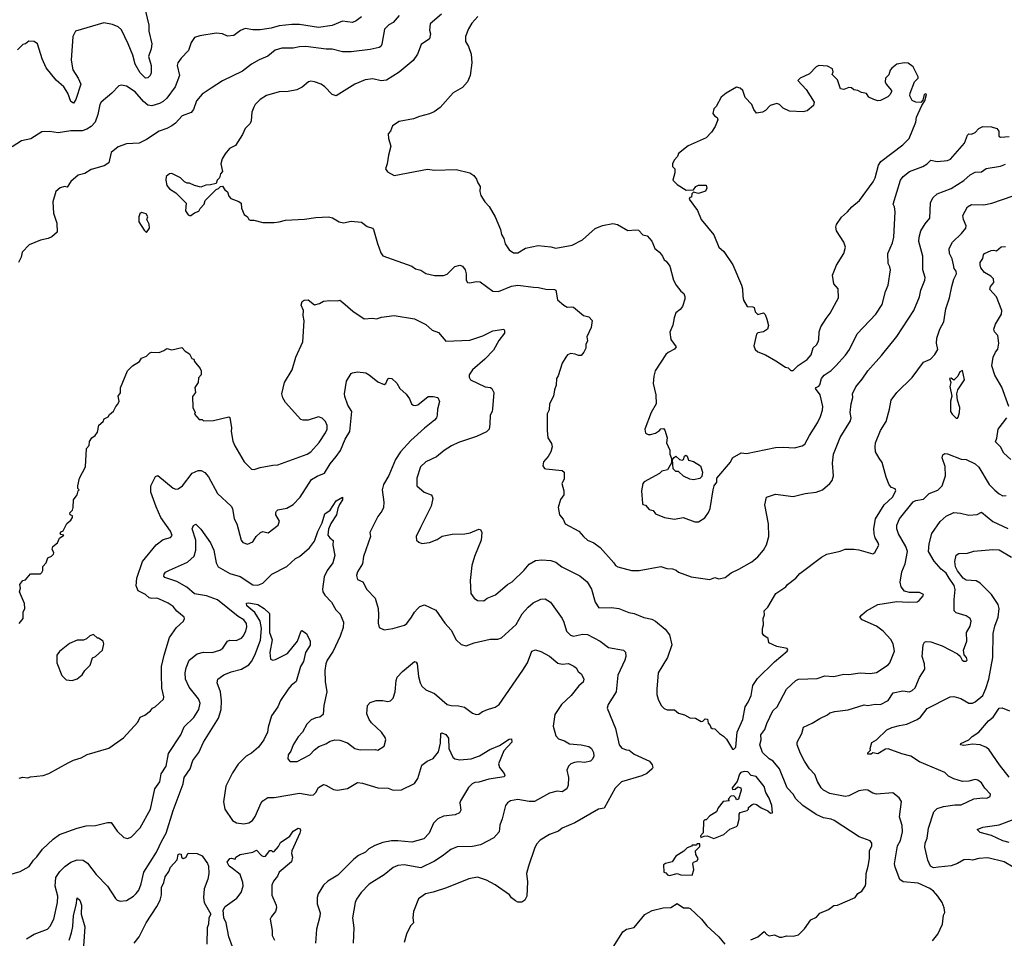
# Model space of a CAD drawing. Extents: x 1678431 to 1860718, y 384618 to 522882.
# Tile 418 of 473: x 1804380 to 1812176, y 472922 to 480197. Entities that reach past the tile are written whole.
import ezdxf

# ---------------------------------------------------------------- set-up
doc = ezdxf.new("R2010")
doc.units = 0

msp = doc.modelspace()

# ---------------------------------------------------------------- linework, layer by layer
at = {"layer": '0CON10XD'}
for points in [[(1805376.2, 480263.8), (1805403.1, 480153.1), (1805403.6, 480105), (1805426.2, 480005), (1805420, 479965), (1805400, 479905), (1805420.7, 479835), (1805420, 479775), (1805412.5, 479755), (1805395, 479736.2), (1805375, 479733.1), (1805335, 479776.7), (1805295.5, 479844.5), (1805276.1, 479915), (1805238.5, 480005), (1805185.3, 480115.3), (1805160.6, 480140.6), (1805115, 480159.4), (1805045, 480170.8), (1804823, 480107), (1804801.4, 480065), (1804787.8, 479875), (1804800.9, 479800.9), (1804843.5, 479735), (1804862.9, 479685), (1804824.4, 479565), (1804805, 479536.2), (1804785, 479550), (1804760.5, 479615), (1804728.2, 479665), (1804668.1, 479718.1), (1804589.1, 479815), (1804557.1, 479887.1), (1804520, 480005), (1804495, 480023.3), (1804452.3, 480027.7), (1804425, 480006.7), (1804405, 480000), (1804361.4, 479958.6)], [(1807385, 480230.8), (1807338, 480175), (1807302, 480155), (1807269.3, 480120.7), (1807247, 480003), (1807238.8, 479985), (1807225, 479976), (1807155, 479959.5), (1807005, 479943.1), (1806935, 479942.9), (1806853.2, 479963.2), (1806807.6, 479962.4), (1806645.6, 479985.6), (1806595, 479983.1), (1806545, 479970.6), (1806455, 479970.6), (1806403.3, 479955), (1806345, 479908), (1806275, 479879.2), (1806215, 479845.8), (1806145, 479789.2), (1805985, 479712.5), (1805895, 479655.7), (1805825, 479605.8), (1805779.4, 479555), (1805756.5, 479485), (1805738.5, 479461.5), (1805665.8, 479435), (1805613.2, 479376.8), (1805583.7, 479356.3), (1805545, 479335.6), (1805483.8, 479315), (1805383.2, 479246.8), (1805325, 479220), (1805225, 479212.5), (1805160.3, 479189.7), (1805104.3, 479145.7), (1805085, 479063.3), (1805049.5, 479040.5), (1804945, 479010.8), (1804895, 478980), (1804842.5, 478965), (1804784.1, 478915.9), (1804755, 478870), (1804735, 478876.7), (1804700, 478865), (1804665, 478837.5), (1804641.2, 478755), (1804646.7, 478665), (1804673.9, 478586.1), (1804676.2, 478515), (1804633.9, 478476.1), (1804605, 478463.8), (1804545, 478451.2), (1804455.9, 478414.1), (1804398.8, 478355), (1804391.2, 478315), (1804370, 478275)], [(1807719.3, 480239.3), (1807630.8, 480165), (1807625.8, 480115), (1807631.4, 480085), (1807624.3, 480045.7), (1807559.7, 480000.3), (1807529.2, 479925), (1807495.5, 479874.5), (1807385, 479780.8), (1807285, 479719.2), (1807242.7, 479712.7), (1807175, 479729.2), (1807115, 479721.4), (1807034.5, 479685.5), (1806885, 479594), (1806853.2, 479603.2), (1806796.2, 479665), (1806766.2, 479685), (1806715, 479705.8), (1806685, 479709.2), (1806665.8, 479704.2), (1806616.6, 479663.4), (1806575, 479642), (1806505, 479629.2), (1806434.5, 479625.5), (1806334.5, 479595.5), (1806284, 479565), (1806243.8, 479525), (1806233.8, 479505), (1806219.2, 479465), (1806212.5, 479395), (1806204, 479375), (1806164.3, 479335.7), (1806143.6, 479286.4), (1806089.3, 479200.7), (1806042.3, 479177.7), (1806006.7, 479135), (1805983.8, 479095), (1805973.3, 479055), (1805986.2, 478995), (1805970, 478975), (1805962.5, 478945), (1805942.5, 478925), (1805935, 478900), (1805891.7, 478888.3), (1805853.9, 478886.1), (1805815, 478870), (1805765, 478883.3), (1805725, 478903.3), (1805705, 478902.5), (1805685, 478912.5), (1805652.5, 478945), (1805585, 478980), (1805565, 478977.5), (1805540, 478955), (1805536.7, 478925), (1805545, 478882.5), (1805565, 478856.7), (1805615.9, 478825.9), (1805697.5, 478745), (1805693, 478683), (1805715, 478652.5), (1805725, 478647.5), (1805735, 478647.5), (1805763, 478667), (1805799.5, 478680.5), (1805809.3, 478700.7), (1805840, 478735), (1805847.5, 478765), (1805935, 478852.5), (1805955, 478860), (1805970, 478875), (1805985, 478877.5), (1806005, 478850), (1806025, 478832.5), (1806035, 478800), (1806050.7, 478780.7), (1806115, 478757.5), (1806133, 478743), (1806137.5, 478705), (1806157.5, 478655), (1806182.5, 478635), (1806195, 478613.3), (1806205, 478610), (1806235, 478608.8), (1806305, 478591.9), (1806395, 478591.9), (1806435, 478595.8), (1806485, 478610), (1806635, 478616.7), (1806725, 478630), (1806825, 478635.8), (1806857.7, 478627.7), (1806910, 478595), (1806945, 478587.5), (1807005, 478602), (1807085, 478593.8), (1807130.3, 478560.3), (1807173.3, 478545), (1807181.4, 478535), (1807211.9, 478425), (1807239.7, 478349.7), (1807255, 478328), (1807485, 478246), (1807515, 478223.8), (1807555, 478214), (1807595, 478186), (1807665, 478170), (1807735, 478172), (1807765, 478181.2), (1807825, 478242.5), (1807865, 478253.8), (1807885, 478243.8), (1807905.8, 478215), (1807916.1, 478183.9), (1807913.8, 478135), (1807925, 478116.7), (1807945, 478112), (1807996.4, 478123.6), (1808025, 478121.2), (1808125, 478048), (1808170, 478045), (1808275, 478086), (1808325, 478095.7), (1808447.5, 478077.5), (1808487.3, 478077.3), (1808545, 478064.2), (1808615, 478061.2), (1808623.9, 478053.9), (1808639.3, 477979.3), (1808687.5, 477935), (1808715, 477920), (1808746.2, 477923.8), (1808765, 477919.2), (1808843.3, 477855), (1808886.7, 477845), (1808913.6, 477813.6), (1808905, 477760), (1808870, 477685), (1808876.7, 477655), (1808862.5, 477625), (1808863.3, 477595), (1808846.2, 477565), (1808825, 477538.8), (1808805, 477536.7), (1808779.3, 477549.3), (1808745, 477552.5), (1808716.4, 477543.6), (1808703.3, 477525), (1808674.1, 477475.9), (1808643.9, 477376.1), (1808631.2, 477355), (1808628.3, 477301.7), (1808613.3, 477265), (1808606, 477215), (1808575.9, 477154.1), (1808572.7, 477107.3), (1808557.5, 477075), (1808555.8, 476945), (1808562, 476885), (1808590.7, 476840.7), (1808596.2, 476815), (1808586.2, 476775), (1808565, 476736.7), (1808526.7, 476695), (1808522.5, 476665), (1808534.1, 476644.1), (1808545, 476640), (1808675, 476627.5), (1808690, 476615), (1808691.7, 476558.3), (1808672.5, 476525), (1808687.5, 476465), (1808687.5, 476435), (1808662.3, 476397.7), (1808643.3, 476335), (1808653.3, 476275), (1808682, 476242), (1808700, 476205), (1808807.3, 476147.3), (1808843.4, 476103.4), (1808875, 476076.2), (1808925.5, 476055.5), (1808975, 476018), (1809084.5, 475894.5), (1809098, 475875), (1809115, 475864.2), (1809225, 475834), (1809285, 475834), (1809455, 475866), (1809505, 475852), (1809548.3, 475848.3), (1809577, 475837), (1809595, 475822), (1809695.9, 475785.9), (1809845, 475764.2)], [(1808007.7, 480222.3), (1807959.5, 480170.5), (1807934.4, 480125.6), (1807910.8, 480065), (1807910.8, 480025), (1807934.3, 479984.3), (1807954.2, 479925), (1807958.9, 479855), (1807947.1, 479755), (1807924.4, 479705.6), (1807885, 479660.8), (1807811.3, 479618.7), (1807708.9, 479501.1), (1807662.8, 479467.2), (1807625, 479450.6), (1807545, 479431.4), (1807499.1, 479410.9), (1807385, 479390.8), (1807333, 479357), (1807316.7, 479315), (1807296.7, 479293.3), (1807298.8, 479255), (1807318.8, 479195), (1807299.2, 479125), (1807290, 479055), (1807276.2, 479015), (1807291.2, 478991.2), (1807345, 478964.2), (1807607.7, 479012.3), (1807665, 479006.2), (1807835, 479010.8), (1807944.2, 478984.2), (1807975, 478963.3), (1807996.7, 478935), (1808006.7, 478905), (1808026.4, 478876.4), (1808023.8, 478835), (1808031.2, 478805), (1808063.8, 478755), (1808097.6, 478717.6), (1808145.5, 478635.5), (1808186.9, 478535), (1808195, 478496.7), (1808214.3, 478465), (1808222.6, 478422.6), (1808254.2, 478375), (1808290.4, 478350.4), (1808325, 478351.5), (1808385, 478387.8), (1808485, 478410), (1808585, 478398.6), (1808625, 478387.5), (1808755, 478410.6), (1808835, 478454.3), (1808935.4, 478544.6), (1808995, 478567.1), (1809075, 478582.5), (1809114.3, 478574.3), (1809195, 478527.5), (1809255, 478533.3), (1809279.5, 478529.5), (1809315, 478493.3), (1809347.5, 478485), (1809385, 478442.5), (1809394, 478424), (1809407.5, 478385), (1809445.9, 478355.9), (1809470, 478325), (1809482.5, 478295), (1809497.5, 478285), (1809526.7, 478245), (1809556.7, 478135), (1809577.5, 478095), (1809615, 478047.5), (1809638.3, 478028.3), (1809646, 478005), (1809646, 477985), (1809628.8, 477925), (1809609.4, 477900.6), (1809575.8, 477874.2), (1809561.2, 477835), (1809551.7, 477778.3), (1809527, 477723), (1809536.2, 477665), (1809577.5, 477605), (1809565, 477586.7), (1809515, 477562), (1809496.2, 477545), (1809412.7, 477417.3), (1809401.2, 477375), (1809396.1, 477316.1), (1809417.5, 477225), (1809419.2, 477155), (1809379.2, 477085), (1809328.8, 476955), (1809335, 476923.3), (1809355, 476911.2), (1809375, 476911.2), (1809415, 476922.5), (1809446.4, 476943.6), (1809455, 476957.5), (1809478.3, 476958.3), (1809487, 476947), (1809506.1, 476886.1), (1809500, 476845), (1809527, 476787), (1809527.5, 476755), (1809541.7, 476721.7), (1809541.7, 476688.3), (1809508.3, 476631.7), (1809465, 476622.5), (1809446.1, 476603.9), (1809325, 476536), (1809315, 476523.3), (1809302, 476465), (1809310, 476365), (1809315, 476357.5), (1809335, 476352.5), (1809365, 476318.8), (1809395, 476310), (1809415, 476283.8), (1809485, 476256), (1809565, 476242), (1809633.6, 476253.6), (1809725, 476221.2), (1809755, 476221.2)], [(1807085, 480218.5), (1807045, 480186.9), (1807015, 480175.7), (1806935, 480185.5), (1806855, 480151.1), (1806745, 480135.9), (1806595, 480157.8), (1806535, 480159.3), (1806435, 480148.5), (1806371.5, 480128.5), (1806285, 480117.7), (1806225, 480117.8), (1806165, 480126), (1806128.8, 480111.2), (1806075, 480072.5), (1806025, 480065.7), (1805984.5, 480084.5), (1805935, 480091.1), (1805805, 480068.6), (1805764.2, 480055.8), (1805738, 480015), (1805716.6, 479953.4), (1805657.3, 479892.7), (1805632, 479855), (1805628, 479835), (1805645.7, 479755), (1805610.6, 479665), (1805545.4, 479574.6), (1805515, 479547.8), (1805486.7, 479533.3), (1805425, 479514.4), (1805395, 479520), (1805359.9, 479549.9), (1805295, 479626.5), (1805225, 479669.2), (1805185, 479678.8), (1805165, 479673.3), (1805108.8, 479615), (1805025.6, 479544.4), (1805014.3, 479525), (1805000, 479445), (1804976.7, 479385), (1804945, 479350.6), (1804911.4, 479328.6), (1804874.5, 479315.5), (1804785, 479317.8), (1804685, 479300), (1804615, 479312), (1804555, 479310), (1804467, 479253), (1804395, 479238.8), (1804320.9, 479189.1)], [(1810485, 477418.8), (1810505, 477420), (1810542.4, 477457.6), (1810615, 477507.1), (1810647.3, 477542.7), (1810662.2, 477597.8), (1810687.9, 477622.1), (1810700.8, 477645), (1810707.5, 477665), (1810710.8, 477725), (1810724.4, 477765.6), (1810765, 477831.2), (1810798.3, 477871.7), (1810862.5, 477995), (1810860, 478065), (1810826.7, 478105), (1810816.2, 478175), (1810847.3, 478252.7), (1810906, 478345), (1810918, 478395), (1810904, 478435), (1810846, 478525), (1810842.5, 478555), (1810848, 478575), (1810887.4, 478632.6), (1810935, 478674.3), (1810968.6, 478715), (1811028.1, 478765), (1811137.5, 478912.5), (1811154.2, 478944.2), (1811180.9, 479045), (1811197.8, 479075), (1811372, 479205), (1811422.5, 479255), (1811474.2, 479385), (1811480.8, 479425), (1811523, 479517), (1811547.5, 479555), (1811560, 479605), (1811555, 479610), (1811540, 479605), (1811531.7, 479558.3), (1811515, 479540), (1811475, 479542.5), (1811447, 479557), (1811427.5, 479595), (1811430, 479615), (1811464, 479705), (1811492.5, 479735), (1811493.3, 479745), (1811453.9, 479823.9), (1811415, 479853.3), (1811386.4, 479856.4), (1811326.1, 479843.9), (1811285, 479813.3), (1811272.3, 479797.7), (1811260.5, 479759.5), (1811236.1, 479733.9), (1811233.3, 479705), (1811240, 479685), (1811283.8, 479635), (1811283.8, 479625), (1811268.8, 479601.2), (1811253.3, 479585), (1811195, 479556.2), (1811173.9, 479553.9), (1811144, 479564), (1811103.8, 479583.8), (1811085, 479612.5), (1811045, 479620), (1811017, 479637), (1810985, 479642.5), (1810967, 479657), (1810945, 479660), (1810905, 479643.3), (1810879.3, 479649.3), (1810855, 479720), (1810813, 479763), (1810820, 479785), (1810816.4, 479806.4), (1810775, 479830), (1810707, 479833), (1810685, 479822.5), (1810632.5, 479767.5), (1810560, 479735), (1810540, 479715), (1810607.5, 479645), (1810670, 479545), (1810665, 479516.7), (1810616.1, 479473.9), (1810583.9, 479466.1), (1810475, 479471.2), (1810425.9, 479495.9), (1810395, 479526.2), (1810375, 479532.5), (1810321.7, 479518.3), (1810285, 479477.5), (1810260, 479465), (1810215, 479457.5), (1810193.3, 479485), (1810176.7, 479525), (1810125, 479580), (1810106.4, 479636.4), (1810083.6, 479653.6), (1810055, 479662.5), (1809972.5, 479615), (1809935, 479582.5), (1809895, 479510), (1809875, 479490), (1809867.5, 479455), (1809882.5, 479435), (1809903, 479423), (1809906.7, 479405), (1809887.7, 479352.3), (1809856.2, 479305), (1809815, 479260), (1809671.7, 479198.3), (1809595, 479137.5), (1809587.1, 479112.9), (1809562.5, 479085), (1809550, 479055), (1809550, 479035), (1809566.7, 479015), (1809566.7, 478985), (1809552.5, 478925), (1809585, 478892.5), (1809657, 478847), (1809715, 478850), (1809733.3, 478875), (1809755, 478886.7), (1809816.1, 478886.1), (1809821.7, 478861.7), (1809810.3, 478839.7), (1809755, 478820), (1809715, 478830), (1809702.5, 478817.5), (1809698.3, 478791.7), (1809685, 478790), (1809680, 478775), (1809746.7, 478685), (1809775, 478613.3), (1809875, 478493.3), (1809915, 478396.2), (1809955, 478362), (1810025.8, 478255), (1810094.3, 478095), (1810102.9, 478065), (1810106.1, 478006.1), (1810112, 477975), (1810140, 477925), (1810185, 477923.3), (1810195, 477916.7), (1810204.1, 477884.1), (1810223.3, 477863.3), (1810270, 477875), (1810282.5, 477862.5), (1810296.7, 477825), (1810307.5, 477775), (1810300, 477745), (1810270, 477725), (1810225, 477717.5), (1810213, 477707), (1810193.8, 477615), (1810203.3, 477585), (1810225, 477566.2), (1810285, 477542), (1810367.5, 477495), (1810444.1, 477444.1), (1810465, 477441.2), (1810485, 477418.8)], [(1809755, 476221.2), (1809805, 476251.2), (1809835, 476293.3), (1809846.5, 476325), (1809870, 476475), (1809878.8, 476505), (1809898.6, 476535), (1809900, 476565), (1810007.9, 476692.1), (1810025, 476726.7), (1810093.6, 476766.4), (1810135, 476762), (1810365, 476808.1), (1810425, 476811.4), (1810515, 476805.8), (1810575, 476821.4), (1810596, 476835), (1810632.2, 476905), (1810696.3, 477003.7), (1810720.6, 477055), (1810735.6, 477105), (1810738.9, 477135), (1810718.5, 477225), (1810681.1, 477275), (1810685.5, 477284.5), (1810707.5, 477295), (1810714.3, 477305), (1810728.1, 477355), (1810748.9, 477381.1), (1810805, 477420), (1810842.9, 477455), (1810918.8, 477541.2), (1810949.4, 477585), (1811012, 477708), (1811157.5, 477865), (1811208.7, 477941.3), (1811234.2, 478045), (1811256.9, 478095), (1811274, 478215), (1811270.5, 478240.5), (1811256.4, 478266.4), (1811252.5, 478345), (1811289.3, 478430.7), (1811300, 478475), (1811312.5, 478675), (1811306.2, 478715), (1811296.4, 478736.4), (1811355, 478926.2), (1811375, 478955.7), (1811425, 478994.4), (1811531.2, 479035), (1811566, 479055), (1811595, 479084.2), (1811645, 479074.3), (1811725, 479082.9), (1811748.6, 479091.4), (1811861.7, 479218.3), (1811885, 479283.3), (1811895, 479292.5), (1811915, 479290), (1811945, 479302.5), (1811972.9, 479335), (1812005, 479350.9), (1812075, 479348.5), (1812116.4, 479335), (1812131.5, 479315), (1812131.2, 479275), (1812145, 479266), (1812215, 479272.1)], [(1809845, 475764.2), (1809885, 475780), (1809915, 475768.8), (1809965, 475778.8), (1810012.6, 475817.4), (1810073.3, 475845), (1810176.2, 475905), (1810225.4, 475944.6), (1810268, 475995), (1810292.9, 476037.1), (1810312, 476105), (1810308.6, 476205), (1810280, 476355), (1810294, 476416), (1810365, 476440), (1810505, 476421.2), (1810600, 476445), (1810685, 476454.2), (1810736.7, 476475), (1810795, 476524), (1810811.7, 476548.3), (1810824.2, 476585), (1810815.7, 476685), (1810824.4, 476755), (1810877.5, 476887.5), (1810958.9, 477021.1), (1810962.5, 477045), (1810956.7, 477085), (1810962.5, 477155), (1810975.8, 477205), (1810974.2, 477235), (1811000.7, 477289.3), (1811050.7, 477349.3), (1811094.3, 477415), (1811202.8, 477537.2), (1811325, 477688), (1811458.6, 477895), (1811505, 478003.3), (1811514.3, 478055), (1811546.9, 478135), (1811549.4, 478155), (1811530.6, 478215), (1811530.9, 478325), (1811500.3, 478439.7), (1811501.5, 478475), (1811515.5, 478524.5), (1811549.3, 478580.7), (1811586.4, 478625), (1811592.7, 478747.3), (1811608.8, 478785), (1811645, 478818.1), (1811755, 478859.6), (1811855.3, 478924.7), (1811905, 478968.1), (1811945, 478988.1), (1811995, 478992.9), (1812032.6, 479017.4), (1812145, 479038.1), (1812185, 479053.3)], [(1811774.5, 478254.5), (1811762.8, 478302.8), (1811741.4, 478345), (1811740, 478385), (1811765, 478436.2), (1811837.5, 478505), (1811870, 478545), (1811874.2, 478565), (1811853.6, 478613.6), (1811847.5, 478645), (1811884, 478715), (1811915, 478732.5), (1812015, 478731.4), (1812076.8, 478743.2), (1812245, 478801.4)], [(1805385, 478512.5), (1805406.7, 478545), (1805406.4, 478576.4), (1805387.5, 478615), (1805393.3, 478635), (1805380.7, 478660.7), (1805345, 478670), (1805331.7, 478658.3), (1805323.3, 478635), (1805323.3, 478595), (1805365, 478530), (1805385, 478512.5)], [(1812212.5, 477135), (1812156.3, 477286.4), (1812100.8, 477380.8), (1812078.2, 477455), (1812087.8, 477525), (1812105.4, 477564.6), (1812125, 477586.7), (1812133.1, 477635), (1812124.4, 477695), (1812097.1, 477725), (1812093.3, 477745), (1812106.7, 477785), (1812154.2, 477865), (1812156, 477895), (1812115, 478002.5), (1812061.4, 478061.4), (1812067.5, 478085), (1812092, 478115), (1812090.8, 478145), (1812070, 478165), (1812019.4, 478195), (1811990.9, 478230.9), (1811984.5, 478255.5), (1811985.6, 478275), (1812006.7, 478305), (1812010, 478335), (1812018.8, 478345), (1812071.3, 478368.7), (1812092.4, 478372.4), (1812115, 478367.5), (1812151.3, 478398.7), (1812185, 478400)], [(1804376.7, 475415), (1804406.2, 475455), (1804406.2, 475505), (1804420, 475535), (1804417.5, 475575), (1804377.5, 475665), (1804387.5, 475695), (1804380, 475725), (1804403.6, 475756.4), (1804425, 475760), (1804465, 475810), (1804505, 475810), (1804545, 475810), (1804555, 475820), (1804562.5, 475835), (1804563, 475867), (1804590, 475895), (1804603.3, 475935), (1804632.5, 475947.5), (1804647.5, 475965), (1804650, 475975), (1804637.5, 476005), (1804642.5, 476025), (1804680, 476055), (1804695, 476090), (1804730, 476115), (1804705, 476120), (1804700, 476125), (1804705, 476140), (1804725, 476150), (1804753.3, 476206.7), (1804785, 476232.5), (1804797.5, 476255), (1804798.3, 476268.3), (1804780, 476275), (1804778.3, 476291.7), (1804797, 476313), (1804803.3, 476335), (1804806.7, 476395), (1804836.1, 476433.9), (1804843, 476467), (1804850, 476475), (1804840, 476485), (1804840, 476505), (1804853, 476567), (1804900, 476655), (1804908.3, 476801.7), (1804930, 476825), (1804933, 476857), (1804950, 476885), (1804976.4, 476903.6), (1804995, 476930), (1805007.5, 476985), (1805040, 477015), (1805050, 477035), (1805079.3, 477050.7), (1805090.7, 477069.3), (1805123.9, 477096.1), (1805142.5, 477135), (1805158.3, 477151.7), (1805167.5, 477175), (1805160, 477215), (1805179.3, 477240.7), (1805178.3, 477281.7), (1805233, 477417), (1805273.6, 477456.4), (1805329.3, 477490.7), (1805345, 477516.7), (1805385, 477532.5), (1805411.7, 477558.3), (1805425, 477563.3), (1805485, 477562.5), (1805521.7, 477578.3), (1805545, 477592.5), (1805585, 477582.5), (1805665, 477600), (1805690.7, 477570.7), (1805725, 477550), (1805743.6, 477513.6), (1805758.3, 477508.3), (1805765, 477490), (1805810, 477435), (1805817.5, 477415), (1805817.5, 477385), (1805795, 477360), (1805792.5, 477325), (1805767.5, 477285), (1805772.5, 477245), (1805748.3, 477211.7), (1805750, 477125), (1805770, 477085), (1805763, 477073), (1805801.7, 477031.7), (1805825, 477030), (1805835, 477020), (1805915, 477023.8), (1806035, 477052.5), (1806045, 477047.5), (1806056.2, 476965), (1806054, 476935), (1806068.8, 476858.8), (1806082.7, 476822.7), (1806156.2, 476695), (1806215, 476636.7), (1806236.1, 476633.9), (1806285, 476651.2), (1806385, 476670), (1806425, 476671.2), (1806655, 476755.7), (1806684.2, 476775), (1806751.3, 476848.7), (1806801.9, 476925), (1806814.4, 476955), (1806814.3, 476984.3), (1806800, 477015), (1806775, 477040.8), (1806745, 477052.5), (1806665, 477025.8), (1806624.3, 477024.3), (1806605, 477030), (1806485.8, 477165), (1806462.4, 477202.4), (1806456, 477235), (1806477.5, 477325), (1806536.2, 477423.8), (1806567.3, 477525), (1806621.2, 477645), (1806632.2, 477812.2), (1806624.4, 477855), (1806625.8, 477895), (1806609.2, 477935), (1806616, 477965), (1806632.5, 477975), (1806665, 477978), (1806715, 477940), (1806755, 477950), (1806785, 477966.7), (1806835, 477973.3), (1806895, 477970), (1806915, 477976.7), (1806938.3, 477958.3), (1807018.3, 477888.3), (1807107, 477827), (1807174, 477834), (1807205, 477829.2), (1807245, 477840.6), (1807345, 477854), (1807505, 477829.2), (1807595, 477782), (1807645, 477738.8), (1807695, 477720), (1807755, 477651.2), (1807945, 477660), (1808047.8, 477692.2), (1808125, 477732), (1808212.5, 477745), (1808218.8, 477735), (1808218, 477715), (1808172.8, 477657.2), (1808130.5, 477579.5), (1808062.1, 477507.9), (1807964.6, 477425.4), (1807940, 477385), (1807938.8, 477365), (1807950, 477345), (1808065, 477290.8), (1808107.5, 477285), (1808117.5, 477277.5), (1808133.8, 477245), (1808123.6, 477116.4), (1808120, 477095), (1808103.8, 477065), (1808103.3, 476995), (1808096.2, 476955), (1808075, 476933.8), (1807996.7, 476895), (1807855, 476848.6), (1807798.9, 476821.1), (1807741.2, 476785), (1807680, 476735), (1807595, 476696), (1807554.5, 476655.5), (1807524.2, 476565), (1807524.2, 476505), (1807581.2, 476455), (1807636.7, 476435), (1807646.7, 476425), (1807651.2, 476405), (1807637.1, 476345), (1807554.3, 476175.7), (1807520, 476105), (1807522.5, 476075), (1807539.3, 476059.3), (1807565, 476050), (1807625, 476056.7), (1807685, 476080), (1807725, 476108), (1807805, 476122), (1807905, 476125.8), (1807945.7, 476134.3), (1808015, 476163.3), (1808029.3, 476159.3), (1808038.8, 476135), (1808034.2, 476075), (1807980.8, 475945), (1807959.2, 475875), (1807945.8, 475755), (1807952.7, 475652.7), (1807977.3, 475617.3), (1808005, 475596.7), (1808055, 475596.2), (1808082.5, 475615), (1808146.6, 475643.4), (1808241.2, 475725), (1808278, 475745), (1808375, 475838), (1808414, 475885), (1808465, 475914.3), (1808515, 475920.6), (1808585, 475914.3), (1808625, 475901.4), (1808673.6, 475863.6), (1808815, 475792.5), (1808872, 475745), (1808908, 475688), (1808935.7, 475585), (1808965, 475540), (1809065, 475541.4), (1809125, 475534.2), (1809201.7, 475501.7), (1809245, 475495.7), (1809322.6, 475462.6), (1809385, 475449.2), (1809415, 475434), (1809491.7, 475371.7), (1809525.8, 475325), (1809543.6, 475246.4), (1809509.2, 475145), (1809434.6, 475025.4), (1809424.2, 474895), (1809424.3, 474854.3), (1809434, 474815), (1809460, 474765), (1809481.7, 474741.7), (1809507, 474733), (1809565, 474732.5), (1809596.4, 474706.4), (1809645, 474693.3), (1809685, 474667.5), (1809730, 474665), (1809775, 474640), (1809788.3, 474641.7), (1809808.3, 474661.7), (1809825, 474657.5), (1809830, 474625), (1809847, 474607), (1809851.7, 474591.7), (1809863, 474583), (1809885, 474580), (1809920, 474545), (1809953, 474523), (1809975, 474500), (1810025, 474420), (1810035, 474420), (1810050, 474435), (1810059.5, 474555), (1810105.3, 474654.7), (1810123.8, 474755), (1810148.6, 474791.4), (1810171.8, 474845), (1810185.4, 474925), (1810221.3, 474978.7), (1810355, 475110.8), (1810457.5, 475195), (1810462.5, 475205), (1810456.4, 475216.4), (1810375, 475234), (1810312.7, 475262.7), (1810305, 475297.5), (1810270.7, 475320.7), (1810262.5, 475335), (1810260, 475375), (1810270, 475405), (1810267.5, 475455), (1810276.7, 475485), (1810274, 475515), (1810302.5, 475545), (1810368, 475652), (1810446.7, 475705), (1810460, 475725), (1810525, 475774), (1810557.7, 475812.3), (1810729.3, 475940.7), (1810770, 475965), (1810875, 475988.8), (1810915, 476004), (1810984.1, 476004.1), (1811025, 475997.5), (1811135, 475966.2), (1811151.7, 475978.3), (1811182.5, 476035), (1811178.1, 476055), (1811153.7, 476093.7), (1811145.3, 476125), (1811142.6, 476167.4), (1811156.3, 476245), (1811223.8, 476355), (1811289.4, 476415), (1811318, 476465), (1811312, 476482), (1811283, 476493), (1811265, 476513.3), (1811239.4, 476575), (1811209.7, 476689.7), (1811185, 476723.8), (1811156, 476775), (1811152.5, 476815), (1811157.1, 476845), (1811195, 476943.3), (1811239.2, 477015), (1811267.9, 477112.1), (1811280, 477185), (1811324.3, 477245.7), (1811445.6, 477364.4), (1811536.2, 477483.8), (1811591.7, 477508.3), (1811626.7, 477545), (1811650, 477585), (1811638, 477635), (1811642, 477675), (1811664.3, 477745), (1811695.7, 477805), (1811713.6, 477906.4), (1811741.4, 477995), (1811760, 478085), (1811777, 478143), (1811797.5, 478185), (1811795.6, 478205), (1811777.5, 478227.5), (1811774.5, 478254.5)], [(1811805, 477042.5), (1811811.7, 477048.3), (1811821.2, 477085), (1811823.3, 477125), (1811803.9, 477183.9), (1811801.2, 477235), (1811806.7, 477265), (1811860, 477345), (1811845, 477420), (1811825, 477407.5), (1811806.7, 477375), (1811775, 477342.5), (1811755, 477358.8), (1811741.2, 477355), (1811753.3, 477325), (1811743.4, 477293.4), (1811760, 477215), (1811750, 477175), (1811750, 477095), (1811763, 477073), (1811795, 477042.5), (1811805, 477042.5)], [(1804375, 474190), (1804405, 474197.5), (1804445, 474192.5), (1804465, 474200), (1804565, 474212.5), (1804611.7, 474228.3), (1804765, 474310.8), (1804805, 474332.5), (1804867.6, 474352.4), (1804915, 474379.2), (1805085, 474428.8), (1805201.2, 474508.8), (1805316.7, 474635), (1805335, 474673.3), (1805370.7, 474689.3), (1805415, 474723.3), (1805432.5, 474745), (1805453.9, 474756.1), (1805518.8, 474815), (1805520.8, 474835), (1805504.5, 474904.5), (1805501.5, 475015), (1805503.6, 475075), (1805524.7, 475165.3), (1805565, 475303.8), (1805622, 475385), (1805676.2, 475435), (1805683.8, 475455), (1805681.2, 475465), (1805624.3, 475514.3), (1805595, 475548.8), (1805555, 475575.8), (1805487.4, 475607.4), (1805465, 475615.5), (1805425, 475613.1), (1805405, 475619.4), (1805375.3, 475645.3), (1805317.1, 475675), (1805302.8, 475712.8), (1805307.9, 475775), (1805352.5, 475907.5), (1805461.4, 476038.6), (1805515, 476080.8), (1805575, 476096.2), (1805587.7, 476112.3), (1805575, 476146.2), (1805498.5, 476255), (1805459.5, 476339.5), (1805419.5, 476455), (1805419.4, 476505), (1805455, 476580), (1805475, 476588), (1805595, 476487.1), (1805615, 476478.6), (1805635, 476482.9), (1805669.2, 476505), (1805746, 476605), (1805793, 476627), (1805815.7, 476625.7), (1805845, 476611.2), (1805875, 476576.2), (1805945.8, 476445), (1806055, 476343.3), (1806064, 476325), (1806078.6, 476245), (1806099.2, 476205), (1806134.4, 476074.4), (1806147.7, 476057.7), (1806185, 476043.8), (1806225, 476063.3), (1806251.2, 476105), (1806286.7, 476135), (1806305, 476144), (1806347.3, 476132.7), (1806425.5, 476194.5), (1806436.9, 476225), (1806408, 476275), (1806408, 476295), (1806414.4, 476305.6), (1806425, 476315.8), (1806495, 476329.2), (1806545, 476358), (1806600.8, 476415), (1806689.2, 476555), (1806735, 476583.3), (1806794.2, 476605), (1806839.4, 476680.6), (1806885, 476737.1), (1806920.5, 476785), (1806958.2, 476875), (1806994.7, 476935.3), (1807008.8, 477095), (1806976.9, 477145), (1806953.2, 477213.2), (1806951.4, 477235), (1806967.8, 477335), (1807003.8, 477395), (1807015, 477401.2), (1807055, 477408.6), (1807119.3, 477399.3), (1807146, 477385), (1807215, 477328), (1807265, 477306.7), (1807280, 477315), (1807295.9, 477354.1), (1807305, 477358.8), (1807325.9, 477355.9), (1807365, 477318.8), (1807388.6, 477275), (1807440.3, 477230.3), (1807465.6, 477195), (1807481.4, 477155), (1807495, 477143.1), (1807515, 477140.8), (1807532.1, 477147.9), (1807615, 477214), (1807654, 477214), (1807690, 477205), (1807703.8, 477173.8), (1807687.6, 477112.4), (1807684.3, 477065.7), (1807679.2, 477045), (1807664.3, 477025), (1807585, 476963.5), (1807476.2, 476865), (1807395.5, 476775), (1807354.5, 476715), (1807303.9, 476586.1), (1807261.1, 476515), (1807251.1, 476475), (1807262.9, 476375), (1807259.2, 476335), (1807246, 476305), (1807215, 476262), (1807153.3, 476135), (1807158.1, 476105), (1807102.8, 475947.2), (1807093.4, 475886.6), (1807055.7, 475824.3), (1807048, 475795), (1807053.8, 475765), (1807096.2, 475745), (1807128, 475685), (1807195, 475616.7), (1807217.1, 475535), (1807221.4, 475485), (1807217.7, 475417.7), (1807225, 475382.5), (1807265, 475366.2), (1807335, 475376.7), (1807427.7, 475402.3), (1807445, 475416.7), (1807482.5, 475465), (1807505, 475506.2), (1807528.8, 475531.2), (1807549.2, 475550.8), (1807585, 475563.8), (1807675, 475520.8), (1807745, 475418), (1807795, 475363.8), (1807835, 475286.2), (1807875, 475248.8), (1807915, 475238.8), (1807978.8, 475261.2), (1808105, 475291.9), (1808165, 475292.5), (1808195, 475302.5), (1808311.7, 475408.3), (1808357.8, 475492.2), (1808405, 475545.7), (1808445, 475580), (1808505, 475608), (1808541.2, 475611.2), (1808583.8, 475585), (1808674.3, 475455), (1808689.2, 475425), (1808709.2, 475355), (1808742.4, 475322.4), (1808765, 475315.7), (1808835, 475331.9), (1808875, 475329.4), (1808975, 475274.2), (1809041.2, 475225), (1809160, 475205), (1809177.7, 475187.7), (1809179.2, 475155), (1809170.8, 475125), (1809115.6, 475005), (1809102.9, 474875), (1809039.2, 474775), (1809030.8, 474745), (1809097.5, 474585), (1809125.8, 474455), (1809147.4, 474427.4), (1809185.5, 474415.5), (1809205, 474411.4), (1809245, 474381.4), (1809366.7, 474325), (1809386.7, 474295), (1809392.5, 474275), (1809387.5, 474265), (1809345, 474228.6), (1809305, 474208.5), (1809145, 474160.8), (1809095, 474111.2), (1809007.6, 473952.4), (1808963.3, 473945), (1808775, 473836.2), (1808675, 473795.7), (1808645, 473770), (1808575, 473745.8), (1808500.7, 473699.3), (1808473.2, 473666.8), (1808457.1, 473635), (1808408, 473495), (1808392.5, 473435), (1808399.5, 473369.5), (1808396, 473255), (1808378.8, 473225), (1808355, 473209.2), (1808325, 473210), (1808305, 473220), (1808275, 473244), (1808257.4, 473267.4), (1808145, 473345.8), (1808075, 473384.2), (1808005, 473405.6), (1807935.6, 473394.4), (1807758.8, 473321.2), (1807655, 473288), (1807592.5, 473275), (1807537.5, 473235), (1807497.5, 473135), (1807492.5, 473085), (1807497.5, 473045), (1807475, 473020), (1807442.5, 472955), (1807425, 472890)], [(1812227.8, 476715), (1812172.5, 476765), (1812146.5, 476815), (1812105.8, 476855), (1812116.7, 476883.3), (1812126.9, 476955), (1812195.5, 477044.5)], [(1809715, 476554.2), (1809685, 476558), (1809635, 476582), (1809595, 476620), (1809575, 476620), (1809555, 476640), (1809550, 476715), (1809560.7, 476729.3), (1809575, 476740), (1809603, 476713), (1809625, 476710), (1809636.7, 476713.3), (1809645, 476740), (1809655, 476747.5), (1809665, 476740), (1809675, 476710), (1809715, 476698), (1809770, 476665), (1809786.2, 476615), (1809780.7, 476579.3), (1809765, 476562.5), (1809715, 476554.2)], [(1810593, 472997), (1810645, 473070), (1810689.3, 473090.7), (1810715, 473122.5), (1810785, 473150), (1810825, 473181.2), (1810855.9, 473184.1), (1810993.8, 473246.2), (1811015, 473276.7), (1811046.7, 473295), (1811073.3, 473335), (1811078.8, 473355), (1811082, 473435), (1811099.2, 473495), (1811108.9, 473555), (1811109.1, 473615), (1811125.7, 473655), (1811125.8, 473675), (1811113.8, 473693.8), (1811026.6, 473726.6), (1810828.8, 473855), (1810805, 473865.6), (1810745, 473877.1), (1810685, 473902.5), (1810580, 473975), (1810525, 474026), (1810503.1, 474065), (1810456.9, 474115), (1810396.4, 474263.6), (1810345.7, 474325), (1810314.2, 474344.2), (1810261.9, 474395), (1810240.6, 474455), (1810251.4, 474495), (1810246.9, 474535), (1810280, 474575), (1810296.4, 474623.6), (1810344.2, 474725), (1810377.1, 474755), (1810450.8, 474895), (1810525, 474964.2), (1810545, 474975.6), (1810695, 474980.6), (1810755, 475001.1), (1810825, 474996.9), (1810905, 475013.5), (1810945, 475010.6), (1811035, 475025.5), (1811115, 475020), (1811162.6, 475027.4), (1811255, 475089.2), (1811269.2, 475105), (1811305.6, 475195), (1811296.9, 475255), (1811277.4, 475287.4), (1811216, 475355), (1811163.8, 475395), (1811050, 475445), (1811032, 475465), (1811046.7, 475485), (1811083.8, 475515), (1811175, 475567.1), (1811325, 475589.2), (1811415, 475584.2), (1811485, 475588), (1811502.7, 475597.3), (1811533.3, 475635), (1811536, 475646), (1811505, 475660), (1811425, 475660), (1811385, 475670.8), (1811360, 475705), (1811352.1, 475742.1), (1811364.4, 475825), (1811390.9, 475889.1), (1811409.2, 475985), (1811395, 476024.3), (1811337.5, 476125), (1811324.2, 476165.8), (1811325.6, 476195), (1811345.6, 476245), (1811455, 476378.9), (1811475, 476388.5), (1811535, 476400), (1811581.5, 476445), (1811649, 476471), (1811683.1, 476505), (1811711.4, 476585), (1811708.3, 476658.3), (1811683.9, 476726.1), (1811689.3, 476750.7), (1811705, 476761.2), (1811725, 476759.2), (1811835, 476718), (1811875, 476714), (1811945, 476679.2), (1811973.2, 476653.2), (1812055.6, 476515), (1812100.2, 476470.2), (1812135, 476441.9), (1812165, 476427.1), (1812191.7, 476428.3)], [(1804294.1, 473425.9), (1804385, 473451.2), (1804455, 473491.2), (1804488.3, 473541.7), (1804515, 473566.7), (1804561.4, 473628.6), (1804645, 473708.8), (1804695.7, 473744.3), (1804835.8, 473795.8), (1804907.6, 473812.4), (1804980, 473815), (1805075, 473838.8), (1805105, 473840), (1805150.5, 473770.5), (1805205, 473721.2), (1805235, 473713.8), (1805265, 473726.2), (1805335, 473798), (1805415.6, 473945), (1805449.5, 474105), (1805488.9, 474161.1), (1805500.5, 474225), (1805540.5, 474285), (1805558.1, 474385), (1805655, 474534), (1805681.9, 474598.1), (1805757.8, 474672.2), (1805799.2, 474735), (1805809.2, 474785), (1805795, 474818), (1805721.2, 474911.2), (1805692.7, 474975), (1805690, 475025), (1805697.3, 475065), (1805723.1, 475125), (1805785, 475175.7), (1805835, 475187.1), (1805905, 475185.6), (1805965, 475204.4), (1805989.4, 475220.6), (1806025, 475276), (1806045, 475282.9), (1806095, 475281.9), (1806135, 475298.9), (1806150.5, 475315), (1806169.6, 475355), (1806177.8, 475387.8), (1806175.4, 475415), (1806154.4, 475445), (1806110.8, 475470.9), (1805945, 475602.1), (1805858.8, 475635), (1805765, 475651.2), (1805702.3, 475702.3), (1805625, 475746.8), (1805529.7, 475779.7), (1805521.5, 475791.5), (1805523.1, 475805), (1805535, 475821.4), (1805565, 475838.9), (1805708.2, 475901.8), (1805762.4, 475947.6), (1805775.9, 475995), (1805773.3, 476075), (1805745.9, 476164.1), (1805755, 476192.5), (1805775, 476202.5), (1805815, 476162.5), (1805890, 476055), (1805917.7, 475995), (1805935.5, 475895), (1805950.6, 475865), (1806045, 475811.8), (1806125, 475788.1), (1806225, 475720.5), (1806265, 475718.9), (1806305, 475734.4), (1806376, 475805), (1806495, 475867.1), (1806565, 475929.2), (1806595, 475945.7), (1806674.2, 476015), (1806715, 476066.2), (1806740, 476145), (1806775, 476213.3), (1806795.8, 476285), (1806838.3, 476311.7), (1806885, 476386), (1806936.7, 476415), (1806935.7, 476395), (1806911.7, 476358.3), (1806898.6, 476325), (1806887.5, 476275), (1806842.3, 476207.7), (1806825, 476162.5), (1806820.8, 476115), (1806835, 476093.3), (1806861.7, 476071.7), (1806860, 476035), (1806875.5, 475955), (1806859.1, 475895), (1806815.3, 475834.7), (1806790.4, 475785), (1806776.3, 475686.3), (1806780.5, 475665), (1806795, 475640.8), (1806847.8, 475585), (1806883.7, 475523.7), (1806918.7, 475488.7), (1806944, 475425), (1806940.6, 475385), (1806916.4, 475315), (1806862.7, 475197.3), (1806815.6, 475125), (1806803.5, 475095), (1806796.6, 475043.4), (1806798.9, 474955), (1806811.4, 474875), (1806788.6, 474765), (1806783.3, 474695), (1806757.3, 474672.7), (1806725, 474668), (1806687.3, 474652.7), (1806652.7, 474617.3), (1806620, 474555), (1806585, 474518), (1806544, 474455), (1806528, 474405), (1806506.7, 474375), (1806503.3, 474345), (1806515, 474327.5), (1806525, 474323.3), (1806577.3, 474322.7), (1806676.2, 474375), (1806714.3, 474415.7), (1806748.8, 474441.2), (1806805, 474462), (1806837, 474483), (1806875, 474494), (1806915, 474492), (1806975, 474470), (1807032.5, 474425), (1807075, 474416), (1807198, 474418), (1807215, 474413.3), (1807266.1, 474443.9), (1807278, 474495), (1807273.9, 474513.9), (1807245.7, 474555.7), (1807165, 474628.8), (1807146, 474655), (1807129.3, 474699.3), (1807133, 474767), (1807155, 474790), (1807203.6, 474806.4), (1807255, 474806.7), (1807295, 474797.5), (1807315, 474802.5), (1807336.7, 474825), (1807352.9, 474875), (1807361.1, 474965), (1807368.9, 474991.1), (1807410.8, 475035), (1807505, 475114), (1807520, 475110), (1807527, 475097), (1807536.7, 474995), (1807550.6, 474945), (1807565, 474918), (1807595, 474891.1), (1807665, 474860.6), (1807763.8, 474773.8), (1807795, 474765.6), (1807855, 474764.3), (1807902.1, 474752.1), (1807964.3, 474704.3), (1807995, 474693.8), (1808015, 474696.7), (1808045, 474717.5), (1808092, 474738), (1808145, 474754), (1808175.4, 474774.6), (1808364.7, 475045.3), (1808400, 475105), (1808434.4, 475195.6), (1808465, 475205.7), (1808505, 475194.2), (1808575, 475156), (1808642, 475102), (1808675, 475094.4), (1808725, 475097.8), (1808767.6, 475077.6), (1808785, 475063.8), (1808801.2, 475035), (1808829.2, 475015), (1808845.7, 474975), (1808840.3, 474949.7), (1808807.8, 474922.2), (1808746.7, 474845), (1808668.9, 474775), (1808617.8, 474695), (1808603, 474603), (1808625.6, 474525.6), (1808645, 474500.8), (1808692.5, 474485), (1808733.2, 474463.2), (1808824.4, 474455.6), (1808885, 474440.6), (1808908.6, 474425), (1808924.3, 474395), (1808925.8, 474364.2), (1808915, 474340), (1808898.8, 474325), (1808855, 474314.5), (1808805, 474320), (1808774, 474316), (1808745, 474304.3), (1808725.7, 474285), (1808711.4, 474255), (1808725.7, 474195), (1808723.3, 474135), (1808711.1, 474105), (1808675, 474082.5), (1808635, 474086.4), (1808575, 474071.9), (1808455, 474007.1), (1808415, 474006.7), (1808325, 474020.6), (1808265, 474010.6), (1808241.2, 473995), (1808225.7, 473974.3), (1808201.2, 473868.8), (1808182.1, 473817.9), (1808176, 473765), (1808135, 473718.8), (1808027.9, 473662.1), (1807965, 473650.6), (1807845, 473647.1), (1807793.8, 473626.2), (1807725, 473572.2), (1807665.3, 473534.7), (1807555, 473480), (1807425, 473503.5), (1807375, 473499.4), (1807337, 473483), (1807265, 473424.3), (1807147.6, 473352.4), (1807084.3, 473285), (1807047.2, 473232.8), (1807035.6, 473205), (1807015.7, 473085), (1807025.6, 473004.4), (1807020, 472885)], [(1811607.6, 472902.4), (1811649.2, 472955), (1811685.7, 473034.3), (1811694, 473105), (1811703.9, 473126.1), (1811699.2, 473165), (1811684, 473205), (1811649.2, 473255), (1811614.3, 473295), (1811585, 473316.5), (1811495, 473357.9), (1811375, 473370), (1811348.7, 473388.7), (1811310.9, 473485), (1811306.6, 473513.4), (1811331.2, 473655), (1811353.8, 473696.2), (1811370, 473765), (1811367.5, 473815), (1811347.3, 473885), (1811361.2, 474005), (1811344.2, 474034.2), (1811294.1, 474074.1), (1811164.5, 474064.5), (1811135, 474071.4), (1811095, 474095.8), (1811075, 474098.6), (1811025, 474089.4), (1810945, 474050), (1810914.5, 474045.5), (1810795, 474069.1), (1810745, 474095.6), (1810725.7, 474115), (1810697.5, 474165), (1810675, 474220), (1810633.6, 474263.6), (1810594.3, 474325), (1810561.9, 474385), (1810536, 474455), (1810536.2, 474475), (1810574, 474545), (1810586.2, 474595), (1810655, 474626.2), (1810715.8, 474664.2), (1810775, 474691.2), (1810793.2, 474706.8), (1810835, 474718.6), (1810939.1, 474730.9), (1811065, 474772), (1811095, 474766.7), (1811152.4, 474777.6), (1811195, 474774.6), (1811255.8, 474805), (1811295, 474865.8), (1811371.7, 474881.7), (1811425, 474874.5), (1811447.5, 474885), (1811469.2, 474905), (1811505, 474986.7), (1811547.5, 475055), (1811544.3, 475095), (1811525.5, 475155), (1811534.2, 475245.8), (1811545, 475268.8), (1811556, 475274), (1811595, 475270.8), (1811685, 475238.6), (1811805, 475176.2), (1811827.5, 475157.5), (1811842.5, 475125), (1811855, 475116.2), (1811873.3, 475116.7), (1811882.5, 475125), (1811876, 475145), (1811858, 475168), (1811853.1, 475205), (1811877.8, 475275), (1811877.5, 475345), (1811906.4, 475395), (1811914.4, 475435), (1811904.3, 475455), (1811875, 475476.7), (1811795, 475500), (1811780, 475515), (1811777.8, 475605), (1811787.1, 475685), (1811777.8, 475715), (1811739.6, 475775), (1811715.2, 475815.2), (1811675.3, 475845.3), (1811620.1, 475910.1), (1811574.3, 475985), (1811580, 476045), (1811601.3, 476128.7), (1811667, 476223), (1811714.6, 476265.4), (1811775, 476295.7), (1811829.7, 476289.7), (1811895, 476272.5), (1811961.2, 476278.8), (1811995, 476298.1), (1812085, 476222.2), (1812205, 476168.1)], [(1812246.2, 473485), (1812175, 473529.2), (1812045, 473560), (1811974.2, 473555.8), (1811925, 473542), (1811895, 473547.5), (1811855.7, 473544.3), (1811805.4, 473514.6), (1811755, 473495.8), (1811654.5, 473485.5), (1811615, 473479.4), (1811590.8, 473495), (1811570.2, 473540.2), (1811547.7, 473645), (1811549.6, 473675), (1811565.4, 473715), (1811575.5, 473795), (1811617, 473923), (1811645, 473950), (1811695, 473965.7), (1811785, 473979.2), (1811835, 473980), (1811935, 474026.9), (1812005, 474034.2), (1812038.3, 474031.7), (1812063.3, 474045), (1812065.8, 474065), (1812022.2, 474112.2), (1811995, 474154), (1811965, 474176), (1811945, 474180), (1811895, 474166.2), (1811845.9, 474164.1), (1811775.9, 474185.9), (1811735, 474206.7), (1811704.5, 474234.5), (1811505, 474319.2), (1811435, 474365.8), (1811365, 474384.2), (1811255, 474423.8), (1811235, 474420), (1811175, 474384), (1811135, 474390), (1811121.7, 474381.7), (1811095, 474380), (1811095, 474390), (1811117.5, 474412.5), (1811112.5, 474425), (1811126.2, 474473.8), (1811165, 474493.1), (1811247, 474573), (1811285, 474591.2), (1811345, 474608.5), (1811405, 474617.5), (1811485.9, 474654.1), (1811512.9, 474675), (1811565, 474741.1), (1811747.5, 474835), (1811775, 474838), (1811830.5, 474820.5), (1811895.6, 474785.6), (1811924.5, 474785.5), (1811946.1, 474793.9), (1812004.5, 474845), (1812029.1, 474900.9), (1812054.4, 474975), (1812084.5, 475145), (1812088.9, 475335), (1812099.5, 475395), (1812126.2, 475465), (1812134.5, 475535), (1812128.5, 475565), (1812073.3, 475645), (1811984.3, 475735), (1811953.1, 475753.1), (1811875, 475759.5), (1811851.1, 475775), (1811805, 475831.5), (1811788.2, 475865), (1811785.4, 475905.4), (1811794.6, 475955.4), (1811815, 475970), (1811885, 475971.5), (1811935, 475987.5), (1812085, 476000.5), (1812135, 475997.5), (1812231.7, 475941.7)], [(1804435, 472917.1), (1804495.5, 472954.5), (1804600, 472995), (1804621.7, 473018.3), (1804649.4, 473075), (1804678.5, 473205), (1804682.5, 473255), (1804662.1, 473335), (1804666.9, 473405), (1804697.6, 473452.4), (1804737.6, 473492.4), (1804785, 473525.6), (1804835, 473544.2), (1804882.1, 473542.1), (1804917.2, 473517.2), (1804985, 473428), (1805074.5, 473334.5), (1805137.7, 473237.7), (1805152.5, 473225), (1805175, 473216.2), (1805225, 473222), (1805281.2, 473255), (1805303.5, 473276.5), (1805322.9, 473305), (1805341.9, 473355), (1805363.5, 473445), (1805464.5, 473605), (1805505.5, 473695), (1805540.8, 473755), (1805596.4, 473933.6), (1805674.5, 474145), (1805682.9, 474195), (1805730, 474265), (1805750.6, 474329.4), (1805797.3, 474395), (1805835, 474475.8), (1805955.4, 474665), (1805974.6, 474735), (1805977.2, 474802.8), (1805968.9, 474875), (1805942.9, 474945), (1805949.2, 474975), (1805995, 475007.8), (1806055, 475032.5), (1806135, 475054.6), (1806195, 475089.4), (1806216.6, 475113.4), (1806242.5, 475165), (1806287.4, 475282.6), (1806293.5, 475375), (1806282.9, 475435), (1806241.5, 475501.5), (1806179.4, 475555), (1806174.5, 475575.5), (1806195, 475579.1), (1806264.2, 475565), (1806315, 475533.1), (1806356.7, 475495), (1806359.1, 475345), (1806379.1, 475285), (1806360.5, 475185), (1806365, 475133.3), (1806385, 475125.7), (1806405, 475129.4), (1806501.1, 475178.9), (1806579.2, 475275), (1806605, 475350), (1806615, 475361.2), (1806650, 475335), (1806678.8, 475275), (1806678.8, 475245), (1806643.4, 475186.6), (1806627.7, 475115), (1806602.2, 475075), (1806570, 474955), (1806530, 474925), (1806505, 474896), (1806444.5, 474805.5), (1806422.9, 474755), (1806374.3, 474685), (1806346.7, 474593.3), (1806341.1, 474555), (1806314.3, 474495), (1806270.6, 474435), (1806215, 474389.4), (1806172.9, 474365), (1806109.1, 474300.9), (1806065, 474233.8), (1806013.3, 474126.7), (1805994.2, 474004.2), (1806004.6, 473944.6), (1806066, 473855), (1806097.6, 473837.6), (1806155, 473828.6), (1806195, 473835.8), (1806224.2, 473855), (1806243.6, 473886.4), (1806290.8, 473995), (1806305, 474012), (1806345, 474038.6), (1806395, 474038.6), (1806595, 474072.5), (1806685, 474057.1), (1806705, 474059.2), (1806725, 474076.2), (1806745, 474116), (1806785, 474139.2), (1806805, 474134.2), (1806865, 474101.4), (1806895, 474095.6), (1806975, 474109.4), (1807055, 474157.1), (1807095, 474152.2), (1807215, 474114.4), (1807298.6, 474111.4), (1807336.6, 474096.6), (1807402.1, 474097.9), (1807505, 474148), (1807533.2, 474186.8), (1807565, 474293.8), (1807605, 474324.3), (1807652.5, 474347.5), (1807695, 474398), (1807713, 474467), (1807714, 474545), (1807721.2, 474548.8), (1807755, 474536.7), (1807775, 474506.7), (1807778.9, 474425), (1807808.2, 474358.2), (1807824.6, 474344.6), (1807865, 474335.5), (1807955, 474342.5), (1808021.5, 474368.5), (1808103.1, 474416.9), (1808180, 474450), (1808255, 474500), (1808275, 474502.5), (1808275.7, 474475), (1808213.4, 474406.6), (1808170, 474305), (1808178, 474275), (1808215, 474227.5), (1808220, 474215), (1808215, 474202.5), (1808095, 474181.9), (1808015, 474158.6), (1807983, 474157), (1807963.2, 474146.8), (1807933.4, 474116.6), (1807869.7, 474010.3), (1807865.8, 473995), (1807874, 473936), (1807863.3, 473915), (1807828.7, 473901.3), (1807735, 473890.6), (1807690.9, 473869.1), (1807656.7, 473835), (1807622.2, 473755), (1807580.9, 473709.1), (1807485, 473683.1), (1807375, 473695.4), (1807325, 473693.8), (1807255, 473680.4), (1807191.9, 473658.1), (1807145, 473630), (1807118.8, 473605), (1807063, 473577), (1807025, 473549.2), (1806897.9, 473422.1), (1806820, 473375), (1806786.6, 473343.4), (1806744.3, 473275.7), (1806735.8, 473245), (1806736, 473195), (1806760, 473125), (1806757.1, 473095), (1806729.2, 472995), (1806722, 472885)], [(1804795, 474963.8), (1804835, 474976.7), (1804875, 475010), (1804895, 475042.5), (1804936.7, 475085), (1804957, 475143), (1804980, 475155), (1805036.7, 475205), (1805046.7, 475255), (1805040, 475275), (1805005, 475300), (1804995, 475300), (1804965, 475327.5), (1804935, 475317.5), (1804910, 475295), (1804886.4, 475283.6), (1804835, 475282.5), (1804775, 475257.5), (1804695, 475192.5), (1804673.3, 475165), (1804673.6, 475103.6), (1804713.9, 475003.9), (1804748.3, 474968.3), (1804795, 474963.8)], [(1812215, 474199.2), (1812138.9, 474295), (1812055, 474416), (1812035, 474432.5), (1811984.4, 474454.4), (1811925, 474459.5), (1811855, 474450.6), (1811830, 474455), (1811832.5, 474465), (1811895, 474493.8), (1811920.4, 474519.6), (1811974.5, 474555.5), (1812050, 474645), (1812087.6, 474672.4), (1812135, 474745.7), (1812158.3, 474748.3), (1812216.7, 474725)], [(1809875, 473713.3), (1809956.1, 473743.9), (1810003.9, 473786.1), (1810055, 473807.5), (1810062.5, 473815), (1810077.5, 473865), (1810077.5, 473905), (1810085, 473920), (1810140, 473935), (1810150, 473945), (1810151.7, 473958.3), (1810178.3, 473981.7), (1810195, 473986.7), (1810215, 473982.5), (1810250, 473955), (1810302.5, 473932.5), (1810325, 473912.5), (1810340, 473915), (1810336, 473975), (1810315, 474032.5), (1810288.3, 474078.3), (1810274, 474125), (1810210, 474205), (1810172.5, 474212.5), (1810145, 474240), (1810115, 474242.5), (1810090, 474235), (1810078.3, 474221.7), (1810060, 474165), (1810020, 474115), (1810025, 474100), (1810045, 474102.5), (1810065, 474122.5), (1810090, 474115), (1810092.5, 474095), (1810070, 474025), (1810055, 474020), (1810050, 474035), (1810035, 474050), (1810011.7, 474048.3), (1809990, 474025), (1809998.3, 474011.7), (1809950, 474005), (1809910, 473955), (1809897.5, 473925), (1809845, 473892.5), (1809815, 473860), (1809805, 473860), (1809795, 473850), (1809791.7, 473758.3), (1809770, 473735), (1809771.7, 473721.7), (1809798.3, 473731.7), (1809823, 473733), (1809875, 473713.3)], [(1812215, 473682.3), (1812165, 473695.3), (1812075, 473736.4), (1811985, 473761.2), (1811960, 473785), (1812005, 473803.8), (1812135, 473820.4), (1812255, 473865.5)], [(1806065.8, 472855), (1806036.1, 472933.9), (1806014, 473045), (1805997.5, 473085), (1805990, 473145), (1806006.7, 473175), (1806099.3, 473240.7), (1806132.5, 473285), (1806148.1, 473335), (1806146.7, 473365), (1806126.7, 473426.7), (1806065, 473475.7), (1806039.2, 473495), (1806024, 473525), (1806045, 473553.8), (1806057.5, 473557.5), (1806085, 473550), (1806092.5, 473565), (1806125, 473587.1), (1806225.8, 473604.2), (1806255, 473620), (1806295, 473577.5), (1806310.7, 473570.7), (1806325, 473572.5), (1806361.7, 473618.3), (1806375, 473616.7), (1806385, 473607.5), (1806395, 473610), (1806430, 473650), (1806445, 473681.2), (1806518.8, 473731.2), (1806545, 473770), (1806585, 473794), (1806600.7, 473790.7), (1806604, 473775), (1806598, 473755), (1806533.8, 473615), (1806532, 473595), (1806540, 473565), (1806532.5, 473527.5), (1806433.8, 473445), (1806420, 473415), (1806390, 473375), (1806377, 473343), (1806377.5, 473265), (1806411.4, 473185), (1806414.4, 473165), (1806406.5, 473135), (1806373.9, 473096.1), (1806364.4, 473075), (1806379.4, 472985), (1806380, 472945), (1806397.5, 472907.5)], [(1805286.1, 472883.9), (1805325, 472934.4), (1805382, 473045), (1805465.6, 473175), (1805491.1, 473225), (1805502.2, 473267.8), (1805503.8, 473325), (1805520.6, 473365), (1805530.5, 473409.5), (1805559.6, 473450.4), (1805575, 473485.8), (1805626, 473545), (1805635, 473586), (1805645, 473591.2), (1805658.3, 473588.3), (1805661.2, 473565), (1805675, 473553.8), (1805695, 473563.3), (1805715, 473597.5), (1805785, 473593.3), (1805825, 473576.7), (1805866.7, 473515), (1805873.8, 473495), (1805878, 473435), (1805870.5, 473390.5), (1805841.9, 473315), (1805835.9, 473245.9), (1805841.2, 473205), (1805893.8, 473115), (1805878.8, 473085), (1805876.2, 473035), (1805863.3, 473005), (1805860.8, 472875)], [(1809525, 473421.2), (1809585, 473436.2), (1809615, 473426.2), (1809705, 473422.5), (1809718.8, 473465), (1809708.8, 473515), (1809715, 473526.7), (1809743, 473537), (1809752.5, 473555), (1809732.5, 473585), (1809730, 473615), (1809765, 473650), (1809765, 473670), (1809745, 473670), (1809735, 473660), (1809705, 473660), (1809698.3, 473651.7), (1809665, 473640), (1809638.3, 473611.7), (1809575, 473572.5), (1809545, 473527.5), (1809493.8, 473516.2), (1809477.5, 473505), (1809480, 473445), (1809495, 473440), (1809510, 473425), (1809525, 473421.2)], [(1804771.1, 472908.9), (1804790, 472965), (1804800.3, 473015), (1804805, 473102.5), (1804828.1, 473185), (1804835, 473242.5), (1804856.2, 473225), (1804868.6, 473185), (1804866.5, 473115), (1804896.6, 473013.4), (1804879.4, 472785)], [(1809078.8, 472851.2), (1809154.3, 472975), (1809185, 472995.5), (1809245, 473008.1), (1809329.8, 473110.2), (1809386.4, 473143.6), (1809475, 473162.9), (1809535, 473167.5), (1809585, 473199.2), (1809635, 473164), (1809675, 473164.3), (1809687.8, 473157.8), (1809779.2, 473075), (1809821.3, 473021.3), (1809915.5, 472935.5), (1809963.8, 472875)], [(1810169.3, 472910.7), (1810225, 472933.3), (1810275, 472977.5), (1810295, 472952.5), (1810315, 472942.5), (1810355, 472950), (1810395, 472932.5), (1810415, 472932.5), (1810455, 472943.3), (1810505, 472940), (1810545, 472950), (1810593, 472997)]]:
    msp.add_lwpolyline(points, dxfattribs=at)

doc.saveas('drawing.dxf')
